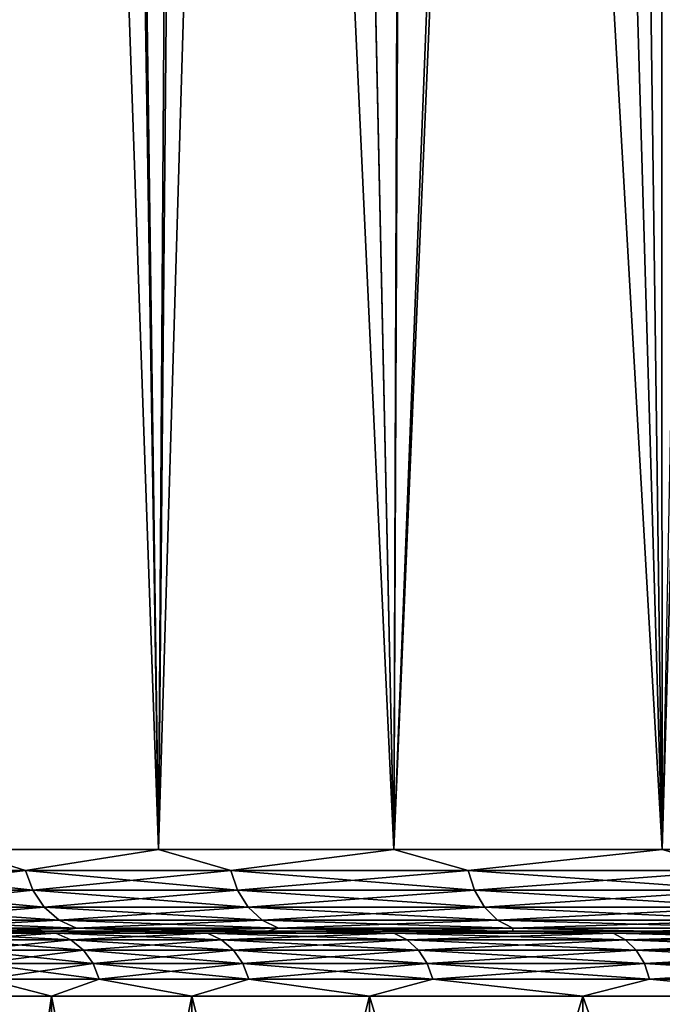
# Model space of a CAD drawing. Header units: metres. Extents: x -92 to 264, y -100 to 50.
# Tile 203 of 656: x -22 to -18, y -64 to -58. Entities that reach past the tile are written whole.
import ezdxf

# ---------------------------------------------------------------- set-up
doc = ezdxf.new("R2010")
doc.units = ezdxf.units.M
doc.layers.add('solid_21062050_01', color=7, linetype='CONTINUOUS')

msp = doc.modelspace()

# ---------------------------------------------------------------- linework, layer by layer
at = {"layer": 'solid_21062050_01'}
for points in [[(-18.512444, -33.596943, -21.297703), (-17.531866, -32.830997, -22.31851), (-18.119802, -63, -21.720421)], [(-18.512444, -33.596943, -21.297703), (-18.119802, -63, -21.720421), (-19.769381, -63, -19.798897)], [(-18.625694, -33.683674, -21.172066), (-18.512444, -33.596943, -21.297703), (-19.769381, -63, -19.798897)], [(-19.669075, -34.446095, -19.92761), (-18.625694, -33.683674, -21.172066), (-19.769381, -63, -19.798897)], [(-20.378695, -34.956303, -18.977556), (-19.669075, -34.446095, -19.92761), (-19.769381, -63, -19.798897)], [(-20.378695, -34.956303, -18.977556), (-19.769381, -63, -19.798897), (-21.216097, -63, -17.720345)], [(-21.035576, -35.456974, -18.005653), (-20.378695, -34.956303, -18.977556), (-21.216097, -63, -17.720345)], [(-17.307875, -35.162926, 13.543655), (-18.134239, -35.563931, 12.712761), (-18.119804, -63, 12.72796)], [(-17.307875, -35.162926, 13.543655), (-18.119804, -63, 12.72796), (-16.284292, -63, 14.47274)], [(-21.639763, -35.948128, -17.015043), (-21.035576, -35.456974, -18.005653), (-21.216097, -63, -17.720345)], [(-18.134239, -35.563931, 12.712761), (-18.916523, -35.956226, 11.848958), (-18.119804, -63, 12.72796)], [(-21.639763, -35.948128, -17.015043), (-21.216097, -63, -17.720345), (-22.445107, -63, -15.506097)], [(-22.186487, -36.41206, -16.018373), (-21.639763, -35.948128, -17.015043), (-22.445107, -63, -15.506097)], [(-18.916523, -35.956226, 11.848958), (-19.651756, -36.333889, 10.9572), (-18.119804, -63, 12.72796)], [(-19.651756, -36.333889, 10.9572), (-20.338923, -36.695206, 10.040902), (-19.769381, -63, 10.806436)], [(-19.651756, -36.333889, 10.9572), (-19.769381, -63, 10.806436), (-18.119804, -63, 12.72796)], [(-20.338923, -36.695206, 10.040902), (-20.976877, -37.037373, 9.104159), (-19.769381, -63, 10.806436)], [(-20.976877, -37.037373, 9.104159), (-21.565838, -37.35857, 8.149505), (-21.216097, -63, 8.727884)], [(-20.976877, -37.037373, 9.104159), (-21.216097, -63, 8.727884), (-19.769381, -63, 10.806436)], [(-21.565838, -37.35857, 8.149505), (-22.105898, -37.657982, 7.179783), (-21.216097, -63, 8.727884)], [(-22.105898, -37.657982, 7.179783), (-22.445107, -63, 6.513636), (-21.216097, -63, 8.727884)], [(-22.033125, -63.128902, 7.280721), (-22.445107, -63, 6.513636), (-23.081373, -63.128902, 5.064387)], [(-23.081373, -63.128902, -14.056848), (-22.445107, -63, -15.506097), (-22.033125, -63.128902, -16.273182)], [(-22.033125, -63.128902, 7.280721), (-21.216097, -63, 8.727884), (-22.445107, -63, 6.513636)], [(-22.033125, -63.128902, -16.273182), (-22.445107, -63, -15.506097), (-21.216097, -63, -17.720345)], [(-20.772686, -63.128902, 9.383636), (-21.216097, -63, 8.727884), (-22.033125, -63.128902, 7.280721)], [(-22.033125, -63.128902, -16.273182), (-21.216097, -63, -17.720345), (-20.772686, -63.128902, -18.376097)], [(-20.772686, -63.128902, 9.383636), (-19.769381, -63, 10.806436), (-21.216097, -63, 8.727884)], [(-20.772686, -63.128902, -18.376097), (-21.216097, -63, -17.720345), (-19.769381, -63, -19.798897)], [(-19.312197, -63.128902, 11.35288), (-19.769381, -63, 10.806436), (-20.772686, -63.128902, 9.383636)], [(-20.772686, -63.128902, -18.376097), (-19.769381, -63, -19.798897), (-19.312197, -63.128902, -20.345341)], [(-19.312197, -63.128902, 11.35288), (-18.119804, -63, 12.72796), (-19.769381, -63, 10.806436)], [(-19.312197, -63.128902, -20.345341), (-19.769381, -63, -19.798897), (-18.119802, -63, -21.720421)], [(-17.665718, -63.128902, 13.169488), (-18.119804, -63, 12.72796), (-19.312197, -63.128902, 11.35288)], [(-19.312197, -63.128902, -20.345341), (-18.119802, -63, -21.720421), (-17.665718, -63.128902, -22.161949)], [(-17.665718, -63.128902, 13.169488), (-16.284292, -63, 14.47274), (-18.119804, -63, 12.72796)], [(-23.081373, -63.128902, -14.056848), (-22.033125, -63.128902, -16.273182), (-23.035282, -63.24966, -14.037756)], [(-23.081373, -63.128902, 5.064387), (-23.035282, -63.24966, 5.045296), (-21.989126, -63.24966, 7.257203)], [(-22.033125, -63.128902, 7.280721), (-23.081373, -63.128902, 5.064387), (-21.989126, -63.24966, 7.257203)], [(-22.033125, -63.128902, -16.273182), (-21.989126, -63.24966, -16.249664), (-23.035282, -63.24966, -14.037756)], [(-22.033125, -63.128902, -16.273182), (-20.772686, -63.128902, -18.376097), (-21.989126, -63.24966, -16.249664)], [(-22.033125, -63.128902, 7.280721), (-21.989126, -63.24966, 7.257203), (-20.731205, -63.24966, 9.355919)], [(-20.772686, -63.128902, 9.383636), (-22.033125, -63.128902, 7.280721), (-20.731205, -63.24966, 9.355919)], [(-20.772686, -63.128902, -18.376097), (-20.731205, -63.24966, -18.348379), (-21.989126, -63.24966, -16.249664)], [(-20.772686, -63.128902, -18.376097), (-19.312197, -63.128902, -20.345341), (-20.731205, -63.24966, -18.348379)], [(-20.772686, -63.128902, 9.383636), (-20.731205, -63.24966, 9.355919), (-19.273632, -63.24966, 11.32123)], [(-19.312197, -63.128902, 11.35288), (-20.772686, -63.128902, 9.383636), (-19.273632, -63.24966, 11.32123)], [(-19.312197, -63.128902, -20.345341), (-19.273632, -63.24966, -20.31369), (-20.731205, -63.24966, -18.348379)], [(-19.312197, -63.128902, -20.345341), (-17.665718, -63.128902, -22.161949), (-19.273632, -63.24966, -20.31369)], [(-19.312197, -63.128902, 11.35288), (-19.273632, -63.24966, 11.32123), (-17.630442, -63.24966, 13.134211)], [(-17.665718, -63.128902, 13.169488), (-19.312197, -63.128902, 11.35288), (-17.630442, -63.24966, 13.134211)], [(-17.665718, -63.128902, -22.161949), (-17.630442, -63.24966, -22.126671), (-19.273632, -63.24966, -20.31369)], [(-23.035282, -63.24966, -14.037756), (-21.989126, -63.24966, -16.249664), (-22.961861, -63.353367, -14.007344)], [(-23.035282, -63.24966, 5.045296), (-22.961861, -63.353367, 5.014884), (-21.919041, -63.353367, 7.219741)], [(-21.989126, -63.24966, 7.257203), (-23.035282, -63.24966, 5.045296), (-21.919041, -63.353367, 7.219741)], [(-21.989126, -63.24966, -16.249664), (-21.919041, -63.353367, -16.212202), (-22.961861, -63.353367, -14.007344)], [(-21.989126, -63.24966, -16.249664), (-20.731205, -63.24966, -18.348379), (-21.919041, -63.353367, -16.212202)], [(-21.989126, -63.24966, 7.257203), (-21.919041, -63.353367, 7.219741), (-20.665129, -63.353367, 9.311767)], [(-20.731205, -63.24966, 9.355919), (-21.989126, -63.24966, 7.257203), (-20.665129, -63.353367, 9.311767)], [(-20.731205, -63.24966, -18.348379), (-20.665129, -63.353367, -18.304228), (-21.919041, -63.353367, -16.212202)], [(-20.731205, -63.24966, -18.348379), (-19.273632, -63.24966, -20.31369), (-20.665129, -63.353367, -18.304228)], [(-20.731205, -63.24966, 9.355919), (-20.665129, -63.353367, 9.311767), (-19.2122, -63.353367, 11.270815)], [(-19.273632, -63.24966, 11.32123), (-20.731205, -63.24966, 9.355919), (-19.2122, -63.353367, 11.270815)], [(-19.273632, -63.24966, -20.31369), (-19.2122, -63.353367, -20.263275), (-20.665129, -63.353367, -18.304228)], [(-19.273632, -63.24966, -20.31369), (-17.630442, -63.24966, -22.126671), (-19.2122, -63.353367, -20.263275)], [(-19.273632, -63.24966, 11.32123), (-19.2122, -63.353367, 11.270815), (-17.574247, -63.353367, 13.078017)], [(-17.630442, -63.24966, 13.134211), (-19.273632, -63.24966, 11.32123), (-17.574247, -63.353367, 13.078017)], [(-17.630442, -63.24966, -22.126671), (-17.574247, -63.353367, -22.070477), (-19.2122, -63.353367, -20.263275)], [(-22.961861, -63.353367, -14.007344), (-21.919041, -63.353367, -16.212202), (-22.866123, -63.432949, -13.967689)], [(-22.961861, -63.353367, 5.014884), (-22.866123, -63.432949, 4.975228), (-21.827652, -63.432949, 7.170892)], [(-21.919041, -63.353367, 7.219741), (-22.961861, -63.353367, 5.014884), (-21.827652, -63.432949, 7.170892)], [(-21.919041, -63.353367, -16.212202), (-21.827652, -63.432949, -16.163353), (-22.866123, -63.432949, -13.967689)], [(-21.919041, -63.353367, -16.212202), (-20.665129, -63.353367, -18.304228), (-21.827652, -63.432949, -16.163353)], [(-21.919041, -63.353367, 7.219741), (-21.827652, -63.432949, 7.170892), (-20.578968, -63.432949, 9.254196)], [(-20.665129, -63.353367, 9.311767), (-21.919041, -63.353367, 7.219741), (-20.578968, -63.432949, 9.254196)], [(-20.665129, -63.353367, -18.304228), (-20.578968, -63.432949, -18.246656), (-21.827652, -63.432949, -16.163353)], [(-20.665129, -63.353367, -18.304228), (-19.2122, -63.353367, -20.263275), (-20.578968, -63.432949, -18.246656)], [(-20.665129, -63.353367, 9.311767), (-20.578968, -63.432949, 9.254196), (-19.132097, -63.432949, 11.205075)], [(-19.2122, -63.353367, 11.270815), (-20.665129, -63.353367, 9.311767), (-19.132097, -63.432949, 11.205075)], [(-19.2122, -63.353367, -20.263275), (-19.132097, -63.432949, -20.197536), (-20.578968, -63.432949, -18.246656)], [(-19.2122, -63.353367, -20.263275), (-17.574247, -63.353367, -22.070477), (-19.132097, -63.432949, -20.197536)], [(-19.2122, -63.353367, 11.270815), (-19.132097, -63.432949, 11.205075), (-17.500973, -63.432949, 13.004743)], [(-17.574247, -63.353367, 13.078017), (-19.2122, -63.353367, 11.270815), (-17.500973, -63.432949, 13.004743)], [(-17.574247, -63.353367, -22.070477), (-17.500973, -63.432949, -21.997204), (-19.132097, -63.432949, -20.197536)], [(-22.866123, -63.432949, -13.967689), (-21.827652, -63.432949, -16.163353), (-22.754608, -63.482964, -13.921497)], [(-22.866123, -63.432949, 4.975228), (-22.754608, -63.482964, 4.929037), (-21.721199, -63.482964, 7.113993)], [(-21.827652, -63.432949, 7.170892), (-22.866123, -63.432949, 4.975228), (-21.721199, -63.482964, 7.113993)], [(-21.827652, -63.432949, -16.163353), (-21.721199, -63.482964, -16.106453), (-22.754608, -63.482964, -13.921497)], [(-21.827652, -63.432949, -16.163353), (-20.578968, -63.432949, -18.246656), (-21.721199, -63.482964, -16.106453)], [(-21.827652, -63.432949, 7.170892), (-21.721199, -63.482964, 7.113993), (-20.478605, -63.482964, 9.187137)], [(-20.578968, -63.432949, 9.254196), (-21.827652, -63.432949, 7.170892), (-20.478605, -63.482964, 9.187137)], [(-20.578968, -63.432949, -18.246656), (-20.478605, -63.482964, -18.179598), (-21.721199, -63.482964, -16.106453)], [(-20.578968, -63.432949, -18.246656), (-19.132097, -63.432949, -20.197536), (-20.478605, -63.482964, -18.179598)], [(-20.578968, -63.432949, 9.254196), (-20.478605, -63.482964, 9.187137), (-19.038792, -63.482964, 11.128502)], [(-19.132097, -63.432949, 11.205075), (-20.578968, -63.432949, 9.254196), (-19.038792, -63.482964, 11.128502)], [(-19.132097, -63.432949, -20.197536), (-19.038792, -63.482964, -20.120962), (-20.478605, -63.482964, -18.179598)], [(-19.132097, -63.432949, -20.197536), (-17.500973, -63.432949, -21.997204), (-19.038792, -63.482964, -20.120962)], [(-19.132097, -63.432949, 11.205075), (-19.038792, -63.482964, 11.128502), (-17.415623, -63.482964, 12.919393)], [(-17.500973, -63.432949, 13.004743), (-19.132097, -63.432949, 11.205075), (-17.415623, -63.482964, 12.919393)], [(-17.500973, -63.432949, -21.997204), (-17.415623, -63.482964, -21.911852), (-19.038792, -63.482964, -20.120962)], [(-22.754608, -63.482964, -13.921497), (-21.721199, -63.482964, -16.106453), (-22.380993, -63.5, -14.463233)], [(-22.754608, -63.482964, 4.929037), (-22.381048, -63.5, 5.47065), (-21.828588, -63.5, 6.628605)], [(-21.721199, -63.482964, 7.113993), (-22.754608, -63.482964, 4.929037), (-21.828588, -63.5, 6.628605)], [(-21.846697, -63.513523, 3.594898), (-22.254236, -63.5, 2.736205), (-22.553173, -63.513523, 1.343191)], [(-22.553173, -63.513523, -10.335651), (-22.254229, -63.5, -11.728693), (-21.846697, -63.513523, -12.587358)], [(-22.254236, -63.5, 2.736205), (-21.828588, -63.5, 6.628605), (-22.381048, -63.5, 5.47065)], [(-21.721199, -63.482964, -16.106453), (-21.828527, -63.5, -15.621183), (-22.380993, -63.5, -14.463233)], [(-22.254229, -63.5, -11.728693), (-22.380993, -63.5, -14.463233), (-21.828527, -63.5, -15.621183)], [(-22.254236, -63.5, 2.736205), (-21.376163, -63.5, 5.023205), (-21.828588, -63.5, 6.628605)], [(-21.846697, -63.513523, 3.594898), (-21.376163, -63.5, 5.023205), (-22.254236, -63.5, 2.736205)], [(-21.37615, -63.5, -14.015692), (-22.254229, -63.5, -11.728693), (-21.828527, -63.5, -15.621183)], [(-21.846697, -63.513523, -12.587358), (-22.254229, -63.5, -11.728693), (-21.37615, -63.5, -14.015692)], [(-20.916042, -63.513523, 5.763578), (-21.376163, -63.5, 5.023205), (-21.846697, -63.513523, 3.594898)], [(-21.846697, -63.513523, -12.587358), (-21.37615, -63.5, -14.015692), (-20.916042, -63.513523, -14.756039)], [(-21.721199, -63.482964, 7.113993), (-21.828588, -63.5, 6.628605), (-21.21645, -63.5, 7.755771)], [(-21.376163, -63.5, 5.023205), (-21.21645, -63.5, 7.755771), (-21.828588, -63.5, 6.628605)], [(-21.721199, -63.482964, -16.106453), (-21.216383, -63.5, -16.748346), (-21.828527, -63.5, -15.621183)], [(-21.37615, -63.5, -14.015692), (-21.828527, -63.5, -15.621183), (-21.216383, -63.5, -16.748346)], [(-21.721199, -63.482964, -16.106453), (-20.478605, -63.482964, -18.179598), (-21.216383, -63.5, -16.748346)], [(-21.721199, -63.482964, 7.113993), (-21.21645, -63.5, 7.755771), (-20.545969, -63.5, 8.849673)], [(-20.478605, -63.482964, 9.187137), (-21.721199, -63.482964, 7.113993), (-20.545969, -63.5, 8.849673)], [(-21.376163, -63.5, 5.023205), (-20.263847, -63.5, 7.205726), (-21.21645, -63.5, 7.755771)], [(-20.916042, -63.513523, 5.763578), (-20.263847, -63.5, 7.205726), (-21.376163, -63.5, 5.023205)], [(-21.37615, -63.5, -14.015692), (-21.216383, -63.5, -16.748346), (-20.545897, -63.5, -17.842245)], [(-20.263832, -63.5, -16.198212), (-21.37615, -63.5, -14.015692), (-20.545897, -63.5, -17.842245)], [(-20.916042, -63.513523, -14.756039), (-21.37615, -63.5, -14.015692), (-20.263832, -63.5, -16.198212)], [(-20.263847, -63.5, 7.205726), (-20.545969, -63.5, 8.849673), (-21.21645, -63.5, 7.755771)], [(-20.478605, -63.482964, -18.179598), (-20.545897, -63.5, -17.842245), (-21.216383, -63.5, -16.748346)], [(-19.770761, -63.513523, 7.826979), (-20.263847, -63.5, 7.205726), (-20.916042, -63.513523, 5.763578)], [(-20.916042, -63.513523, -14.756039), (-20.263832, -63.5, -16.198212), (-19.770761, -63.513523, -16.819439)], [(-20.478605, -63.482964, 9.187137), (-20.545969, -63.5, 8.849673), (-19.819075, -63.5, 9.90702)], [(-20.263847, -63.5, 7.205726), (-19.819075, -63.5, 9.90702), (-20.545969, -63.5, 8.849673)], [(-20.478605, -63.482964, -18.179598), (-19.818996, -63.5, -18.899588), (-20.545897, -63.5, -17.842245)], [(-20.263832, -63.5, -16.198212), (-20.545897, -63.5, -17.842245), (-19.818996, -63.5, -18.899588)], [(-20.478605, -63.482964, -18.179598), (-19.038792, -63.482964, -20.120962), (-19.818996, -63.5, -18.899588)], [(-20.478605, -63.482964, 9.187137), (-19.819075, -63.5, 9.90702), (-19.038105, -63.5, 10.924525)], [(-19.038792, -63.482964, 11.128502), (-20.478605, -63.482964, 9.187137), (-19.038105, -63.5, 10.924525)], [(-20.263847, -63.5, 7.205726), (-18.929207, -63.5, 9.260386), (-19.819075, -63.5, 9.90702)], [(-19.770761, -63.513523, 7.826979), (-18.929207, -63.5, 9.260386), (-20.263847, -63.5, 7.205726)], [(-20.263832, -63.5, -16.198212), (-19.818996, -63.5, -18.899588), (-19.038021, -63.5, -19.917089)], [(-18.92919, -63.5, -18.252871), (-20.263832, -63.5, -16.198212), (-19.038021, -63.5, -19.917089)], [(-19.770761, -63.513523, -16.819439), (-20.263832, -63.5, -16.198212), (-18.92919, -63.5, -18.252871)], [(-18.929207, -63.5, 9.260386), (-19.038105, -63.5, 10.924525), (-19.819075, -63.5, 9.90702)], [(-19.038792, -63.482964, -20.120962), (-19.038021, -63.5, -19.917089), (-19.818996, -63.5, -18.899588)], [(-18.422606, -63.513523, 9.763927), (-18.929207, -63.5, 9.260386), (-19.770761, -63.513523, 7.826979)], [(-19.770761, -63.513523, -16.819439), (-18.92919, -63.5, -18.252871), (-18.422606, -63.513523, -18.756388)], [(-19.038792, -63.482964, -20.120962), (-18.204706, -63.5, -20.892529), (-19.038021, -63.5, -19.917089)], [(-19.038792, -63.482964, -20.120962), (-17.415623, -63.482964, -21.911852), (-18.204706, -63.5, -20.892529)], [(-19.038792, -63.482964, 11.128502), (-19.038105, -63.5, 10.924525), (-18.204796, -63.5, 11.899968)], [(-17.415623, -63.482964, 12.919393), (-19.038792, -63.482964, 11.128502), (-18.204796, -63.5, 11.899968)], [(-18.929207, -63.5, 9.260386), (-18.204796, -63.5, 11.899968), (-19.038105, -63.5, 10.924525)], [(-18.92919, -63.5, -18.252871), (-19.038021, -63.5, -19.917089), (-18.204706, -63.5, -20.892529)], [(-18.929207, -63.5, 9.260386), (-17.387402, -63.5, 11.163853), (-18.204796, -63.5, 11.899968)], [(-18.422606, -63.513523, 9.763927), (-17.387402, -63.5, 11.163853), (-18.929207, -63.5, 9.260386)], [(-17.387383, -63.5, -20.156334), (-18.92919, -63.5, -18.252871), (-18.204706, -63.5, -20.892529)], [(-18.422606, -63.513523, -18.756388), (-18.92919, -63.5, -18.252871), (-17.387383, -63.5, -20.156334)], [(-16.885408, -63.513523, 11.554547), (-17.387402, -63.5, 11.163853), (-18.422606, -63.513523, 9.763927)], [(-18.422606, -63.513523, -18.756388), (-17.387383, -63.5, -20.156334), (-16.885408, -63.513523, -20.547009)], [(-17.415623, -63.482964, 12.919393), (-18.204796, -63.5, 11.899968), (-17.32136, -63.5, 12.830626)], [(-17.387402, -63.5, 11.163853), (-17.32136, -63.5, 12.830626), (-18.204796, -63.5, 11.899968)], [(-17.415623, -63.482964, -21.911852), (-17.321266, -63.5, -21.823181), (-18.204706, -63.5, -20.892529)], [(-17.387383, -63.5, -20.156334), (-18.204706, -63.5, -20.892529), (-17.321266, -63.5, -21.823181)], [(-22.553173, -63.513523, -10.335651), (-21.846697, -63.513523, -12.587358), (-22.459652, -63.553432, -10.311438)], [(-22.553173, -63.513523, 1.343191), (-22.459652, -63.553432, 1.318977), (-21.756105, -63.553432, 3.561346)], [(-21.846697, -63.513523, 3.594898), (-22.553173, -63.513523, 1.343191), (-21.756105, -63.553432, 3.561346)], [(-21.846697, -63.513523, -12.587358), (-21.756105, -63.553432, -12.553806), (-22.459652, -63.553432, -10.311438)], [(-22.459652, -63.553432, -10.311438), (-21.756105, -63.553432, -12.553806), (-22.379333, -63.617008, -10.290642)], [(-22.459652, -63.553432, 1.318977), (-22.379333, -63.617008, 1.298181), (-21.678303, -63.617008, 3.532531)], [(-21.756105, -63.553432, 3.561346), (-22.459652, -63.553432, 1.318977), (-21.678303, -63.617008, 3.532531)], [(-21.756105, -63.553432, -12.553806), (-21.678303, -63.617008, -12.524992), (-22.379333, -63.617008, -10.290642)], [(-21.846697, -63.513523, -12.587358), (-20.916042, -63.513523, -14.756039), (-21.756105, -63.553432, -12.553806)], [(-21.846697, -63.513523, 3.594898), (-21.756105, -63.553432, 3.561346), (-20.829309, -63.553432, 5.721034)], [(-20.916042, -63.513523, 5.763578), (-21.846697, -63.513523, 3.594898), (-20.829309, -63.553432, 5.721034)], [(-20.916042, -63.513523, -14.756039), (-20.829309, -63.553432, -14.713494), (-21.756105, -63.553432, -12.553806)], [(-21.756105, -63.553432, -12.553806), (-20.829309, -63.553432, -14.713494), (-21.678303, -63.617008, -12.524992)], [(-21.756105, -63.553432, 3.561346), (-21.678303, -63.617008, 3.532531), (-20.754822, -63.617008, 5.684496)], [(-20.829309, -63.553432, 5.721034), (-21.756105, -63.553432, 3.561346), (-20.754822, -63.617008, 5.684496)], [(-20.829309, -63.553432, -14.713494), (-20.754822, -63.617008, -14.676956), (-21.678303, -63.617008, -12.524992)], [(-20.916042, -63.513523, -14.756039), (-19.770761, -63.513523, -16.819439), (-20.829309, -63.553432, -14.713494)], [(-20.916042, -63.513523, 5.763578), (-20.829309, -63.553432, 5.721034), (-19.688778, -63.553432, 7.775879)], [(-19.770761, -63.513523, 7.826979), (-20.916042, -63.513523, 5.763578), (-19.688778, -63.553432, 7.775879)], [(-19.770761, -63.513523, -16.819439), (-19.688778, -63.553432, -16.768339), (-20.829309, -63.553432, -14.713494)], [(-20.829309, -63.553432, -14.713494), (-19.688778, -63.553432, -16.768339), (-20.754822, -63.617008, -14.676956)], [(-20.829309, -63.553432, 5.721034), (-20.754822, -63.617008, 5.684496), (-19.618368, -63.617008, 7.731992)], [(-19.688778, -63.553432, 7.775879), (-20.829309, -63.553432, 5.721034), (-19.618368, -63.617008, 7.731992)], [(-19.688778, -63.553432, -16.768339), (-19.618368, -63.617008, -16.724453), (-20.754822, -63.617008, -14.676956)], [(-19.770761, -63.513523, -16.819439), (-18.422606, -63.513523, -18.756388), (-19.688778, -63.553432, -16.768339)], [(-19.770761, -63.513523, 7.826979), (-19.688778, -63.553432, 7.775879), (-18.346212, -63.553432, 9.704795)], [(-18.422606, -63.513523, 9.763927), (-19.770761, -63.513523, 7.826979), (-18.346212, -63.553432, 9.704795)], [(-18.422606, -63.513523, -18.756388), (-18.346212, -63.553432, -18.697256), (-19.688778, -63.553432, -16.768339)], [(-19.688778, -63.553432, -16.768339), (-18.346212, -63.553432, -18.697256), (-19.618368, -63.617008, -16.724453)], [(-19.688778, -63.553432, 7.775879), (-19.618368, -63.617008, 7.731992), (-18.280603, -63.617008, 9.654011)], [(-18.346212, -63.553432, 9.704795), (-19.688778, -63.553432, 7.775879), (-18.280603, -63.617008, 9.654011)], [(-18.346212, -63.553432, -18.697256), (-18.280603, -63.617008, -18.646471), (-19.618368, -63.617008, -16.724453)], [(-18.422606, -63.513523, -18.756388), (-16.885408, -63.513523, -20.547009), (-18.346212, -63.553432, -18.697256)], [(-18.422606, -63.513523, 9.763927), (-18.346212, -63.553432, 9.704795), (-16.81539, -63.553432, 11.487989)], [(-16.885408, -63.513523, 11.554547), (-18.422606, -63.513523, 9.763927), (-16.81539, -63.553432, 11.487989)], [(-16.885408, -63.513523, -20.547009), (-16.81539, -63.553432, -20.48045), (-18.346212, -63.553432, -18.697256)], [(-18.346212, -63.553432, -18.697256), (-16.81539, -63.553432, -20.48045), (-18.280603, -63.617008, -18.646471)], [(-18.346212, -63.553432, 9.704795), (-18.280603, -63.617008, 9.654011), (-16.755257, -63.617008, 11.430828)], [(-16.81539, -63.553432, 11.487989), (-18.346212, -63.553432, 9.704795), (-16.755257, -63.617008, 11.430828)], [(-16.81539, -63.553432, -20.48045), (-16.755257, -63.617008, -20.423288), (-18.280603, -63.617008, -18.646471)], [(-22.379333, -63.617008, -10.290642), (-21.678303, -63.617008, -12.524992), (-22.317703, -63.699909, -10.274684)], [(-22.379333, -63.617008, 1.298181), (-22.317703, -63.699909, 1.282224), (-21.618603, -63.699909, 3.510421)], [(-21.678303, -63.617008, 3.532531), (-22.379333, -63.617008, 1.298181), (-21.618603, -63.699909, 3.510421)], [(-21.678303, -63.617008, -12.524992), (-21.618603, -63.699909, -12.502881), (-22.317703, -63.699909, -10.274684)], [(-21.678303, -63.617008, -12.524992), (-20.754822, -63.617008, -14.676956), (-21.618603, -63.699909, -12.502881)], [(-21.678303, -63.617008, 3.532531), (-21.618603, -63.699909, 3.510421), (-20.697664, -63.699909, 5.656459)], [(-20.754822, -63.617008, 5.684496), (-21.678303, -63.617008, 3.532531), (-20.697664, -63.699909, 5.656459)], [(-20.754822, -63.617008, -14.676956), (-20.697664, -63.699909, -14.648919), (-21.618603, -63.699909, -12.502881)], [(-20.754822, -63.617008, -14.676956), (-19.618368, -63.617008, -16.724453), (-20.697664, -63.699909, -14.648919)], [(-20.754822, -63.617008, 5.684496), (-20.697664, -63.699909, 5.656459), (-19.564341, -63.699909, 7.698317)], [(-19.618368, -63.617008, 7.731992), (-20.754822, -63.617008, 5.684496), (-19.564341, -63.699909, 7.698317)], [(-19.618368, -63.617008, -16.724453), (-19.564341, -63.699909, -16.690777), (-20.697664, -63.699909, -14.648919)], [(-19.618368, -63.617008, -16.724453), (-18.280603, -63.617008, -18.646471), (-19.564341, -63.699909, -16.690777)], [(-19.618368, -63.617008, 7.731992), (-19.564341, -63.699909, 7.698317), (-18.230261, -63.699909, 9.615042)], [(-18.280603, -63.617008, 9.654011), (-19.618368, -63.617008, 7.731992), (-18.230261, -63.699909, 9.615042)], [(-18.280603, -63.617008, -18.646471), (-18.230261, -63.699909, -18.607502), (-19.564341, -63.699909, -16.690777)], [(-18.280603, -63.617008, -18.646471), (-16.755257, -63.617008, -20.423288), (-18.230261, -63.699909, -18.607502)], [(-18.280603, -63.617008, 9.654011), (-18.230261, -63.699909, 9.615042), (-16.709114, -63.699909, 11.386967)], [(-16.755257, -63.617008, 11.430828), (-18.280603, -63.617008, 9.654011), (-16.709114, -63.699909, 11.386967)], [(-16.755257, -63.617008, -20.423288), (-16.709114, -63.699909, -20.379427), (-18.230261, -63.699909, -18.607502)], [(-22.317703, -63.699909, -10.274684), (-21.618603, -63.699909, -12.502881), (-22.278969, -63.796471, -10.264655)], [(-22.317703, -63.699909, 1.282224), (-22.278969, -63.796471, 1.272194), (-21.581079, -63.796471, 3.496524)], [(-21.618603, -63.699909, 3.510421), (-22.317703, -63.699909, 1.282224), (-21.581079, -63.796471, 3.496524)], [(-21.618603, -63.699909, -12.502881), (-21.581079, -63.796471, -12.488985), (-22.278969, -63.796471, -10.264655)], [(-21.618603, -63.699909, -12.502881), (-20.697664, -63.699909, -14.648919), (-21.581079, -63.796471, -12.488985)], [(-21.618603, -63.699909, 3.510421), (-21.581079, -63.796471, 3.496524), (-20.661741, -63.796471, 5.638838)], [(-20.697664, -63.699909, 5.656459), (-21.618603, -63.699909, 3.510421), (-20.661741, -63.796471, 5.638838)], [(-20.697664, -63.699909, -14.648919), (-20.661741, -63.796471, -14.631298), (-21.581079, -63.796471, -12.488985)], [(-20.697664, -63.699909, -14.648919), (-19.564341, -63.699909, -16.690777), (-20.661741, -63.796471, -14.631298)], [(-20.697664, -63.699909, 5.656459), (-20.661741, -63.796471, 5.638838), (-19.530384, -63.796471, 7.677152)], [(-19.564341, -63.699909, 7.698317), (-20.697664, -63.699909, 5.656459), (-19.530384, -63.796471, 7.677152)], [(-19.564341, -63.699909, -16.690777), (-19.530384, -63.796471, -16.669613), (-20.661741, -63.796471, -14.631298)], [(-19.564341, -63.699909, -16.690777), (-18.230261, -63.699909, -18.607502), (-19.530384, -63.796471, -16.669613)], [(-19.564341, -63.699909, 7.698317), (-19.530384, -63.796471, 7.677152), (-18.19862, -63.796471, 9.59055)], [(-18.230261, -63.699909, 9.615042), (-19.564341, -63.699909, 7.698317), (-18.19862, -63.796471, 9.59055)], [(-18.230261, -63.699909, -18.607502), (-18.19862, -63.796471, -18.58301), (-19.530384, -63.796471, -16.669613)], [(-18.230261, -63.699909, -18.607502), (-16.709114, -63.699909, -20.379427), (-18.19862, -63.796471, -18.58301)], [(-18.230261, -63.699909, 9.615042), (-18.19862, -63.796471, 9.59055), (-16.680113, -63.796471, 11.3594)], [(-16.709114, -63.699909, 11.386967), (-18.230261, -63.699909, 9.615042), (-16.680113, -63.796471, 11.3594)], [(-16.709114, -63.699909, -20.379427), (-16.680113, -63.796471, -20.35186), (-18.19862, -63.796471, -18.58301)], [(-22.278969, -63.796471, -10.264655), (-21.874296, -63.900002, -11.60363), (-22.497393, -63.900002, -9.278205)], [(-22.278969, -63.796471, 1.272194), (-22.497393, -63.900002, 0.285744), (-21.874296, -63.900002, 2.611169)], [(-22.278969, -63.796471, -10.264655), (-21.581079, -63.796471, -12.488985), (-21.874296, -63.900002, -11.60363)], [(-21.581079, -63.796471, 3.496524), (-22.278969, -63.796471, 1.272194), (-21.874296, -63.900002, 2.611169)], [(-21.581079, -63.796471, -12.488985), (-21.011541, -63.900002, -13.851184), (-21.874296, -63.900002, -11.60363)], [(-21.581079, -63.796471, 3.496524), (-21.874296, -63.900002, 2.611169), (-21.011541, -63.900002, 4.858723)], [(-21.581079, -63.796471, -12.488985), (-20.661741, -63.796471, -14.631298), (-21.011541, -63.900002, -13.851184)], [(-20.661741, -63.796471, 5.638838), (-21.581079, -63.796471, 3.496524), (-21.011541, -63.900002, 4.858723)], [(-20.661741, -63.796471, -14.631298), (-19.918577, -63.900002, -15.996243), (-21.011541, -63.900002, -13.851184)], [(-20.661741, -63.796471, 5.638838), (-21.011541, -63.900002, 4.858723), (-19.918577, -63.900002, 7.003783)], [(-20.661741, -63.796471, -14.631298), (-19.530384, -63.796471, -16.669613), (-19.918577, -63.900002, -15.996243)], [(-19.530384, -63.796471, 7.677152), (-20.661741, -63.796471, 5.638838), (-19.918577, -63.900002, 7.003783)], [(-19.530384, -63.796471, -16.669613), (-18.60738, -63.900002, -18.015305), (-19.918577, -63.900002, -15.996243)], [(-19.530384, -63.796471, 7.677152), (-19.918577, -63.900002, 7.003783), (-18.60738, -63.900002, 9.022845)], [(-19.530384, -63.796471, -16.669613), (-18.19862, -63.796471, -18.58301), (-18.60738, -63.900002, -18.015305)], [(-18.19862, -63.796471, 9.59055), (-19.530384, -63.796471, 7.677152), (-18.60738, -63.900002, 9.022845)], [(-18.19862, -63.796471, -18.58301), (-17.092318, -63.900002, -19.88625), (-18.60738, -63.900002, -18.015305)], [(-18.19862, -63.796471, 9.59055), (-18.60738, -63.900002, 9.022845), (-17.092318, -63.900002, 10.893789)], [(-18.19862, -63.796471, -18.58301), (-16.680113, -63.796471, -20.35186), (-17.092318, -63.900002, -19.88625)], [(-16.680113, -63.796471, 11.3594), (-18.19862, -63.796471, 9.59055), (-17.092318, -63.900002, 10.893789)], [(-21.874296, -63.900002, -11.60363), (-21.874298, -68.199997, -11.603629), (-22.497395, -68.199997, -9.278205)], [(-22.497393, -63.900002, -9.278205), (-21.874296, -63.900002, -11.60363), (-22.497395, -68.199997, -9.278205)], [(-22.497393, -63.900002, 0.285744), (-22.497393, -68.199997, 0.285745), (-21.874296, -68.199997, 2.611169)], [(-21.874296, -63.900002, 2.611169), (-22.497393, -63.900002, 0.285744), (-21.874296, -68.199997, 2.611169)], [(-21.011541, -63.900002, -13.851184), (-21.011541, -68.199997, -13.851184), (-21.874298, -68.199997, -11.603629)], [(-21.874296, -63.900002, -11.60363), (-21.011541, -63.900002, -13.851184), (-21.874298, -68.199997, -11.603629)], [(-21.874296, -63.900002, 2.611169), (-21.874296, -68.199997, 2.611169), (-21.011541, -68.199997, 4.858724)], [(-21.011541, -63.900002, 4.858723), (-21.874296, -63.900002, 2.611169), (-21.011541, -68.199997, 4.858724)], [(-21.011541, -63.900002, 4.858723), (-21.011541, -68.199997, 4.858724), (-19.918577, -68.199997, 7.003783)], [(-19.918577, -63.900002, 7.003783), (-21.011541, -63.900002, 4.858723), (-19.918577, -68.199997, 7.003783)], [(-19.918577, -63.900002, -15.996243), (-19.918577, -68.199997, -15.996243), (-21.011541, -68.199997, -13.851184)], [(-21.011541, -63.900002, -13.851184), (-19.918577, -63.900002, -15.996243), (-21.011541, -68.199997, -13.851184)], [(-19.918577, -63.900002, 7.003783), (-19.918577, -68.199997, 7.003783), (-18.60738, -68.199997, 9.022845)], [(-18.60738, -63.900002, 9.022845), (-19.918577, -63.900002, 7.003783), (-18.60738, -68.199997, 9.022845)], [(-18.60738, -63.900002, -18.015305), (-18.60738, -68.199997, -18.015305), (-19.918577, -68.199997, -15.996243)], [(-19.918577, -63.900002, -15.996243), (-18.60738, -63.900002, -18.015305), (-19.918577, -68.199997, -15.996243)], [(-18.60738, -63.900002, 9.022845), (-18.60738, -68.199997, 9.022845), (-17.092318, -68.199997, 10.893789)], [(-17.092318, -63.900002, 10.893789), (-18.60738, -63.900002, 9.022845), (-17.092318, -68.199997, 10.893789)], [(-17.092318, -63.900002, -19.88625), (-17.092318, -68.199997, -19.88625), (-18.60738, -68.199997, -18.015305)], [(-18.60738, -63.900002, -18.015305), (-17.092318, -63.900002, -19.88625), (-18.60738, -68.199997, -18.015305)]]:
    msp.add_3dface(points, dxfattribs=at)

doc.saveas('drawing.dxf')
